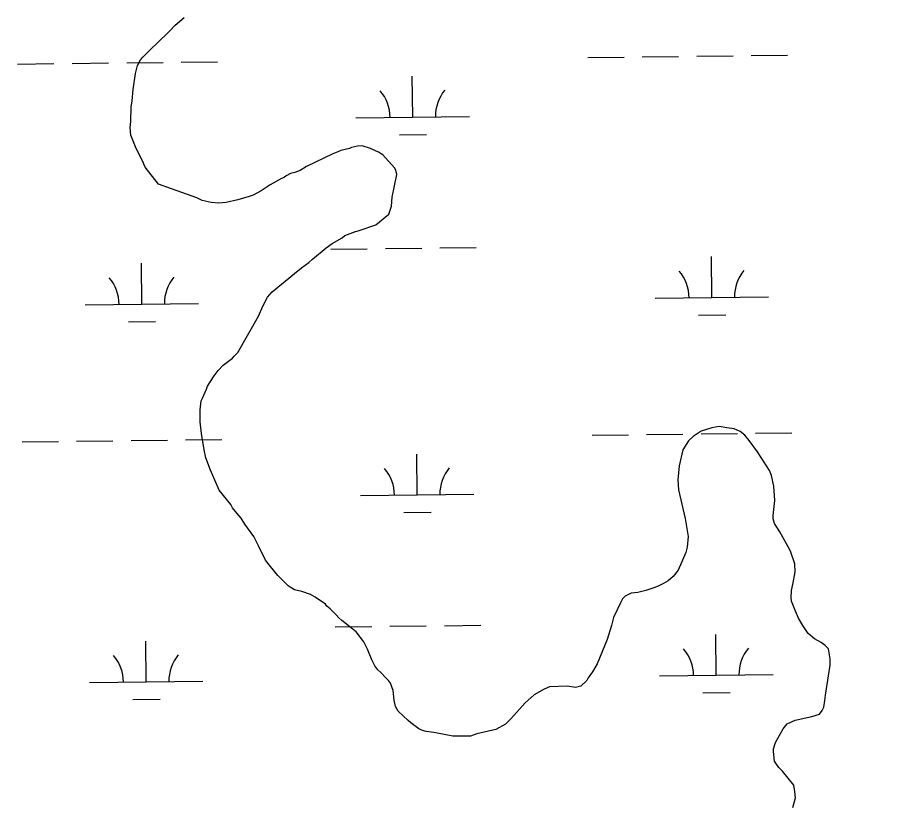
# Model space of a CAD drawing. Extents: x 3684037 to 3722149, y 433263 to 459021.
# Drawn here: x 3704949 to 3705726, y 439766 to 440462 of the extents above; entities that cross this region are included whole.
import ezdxf

# ---------------------------------------------------------------- set-up
doc = ezdxf.new("R2010")
doc.units = 0
for name, color, linetype in [('V-RIVR-EDGE', 7, 'Continuous'), ('V-SITE-VEGE', 7, 'Continuous'), ('V-WETL-SWMP', 7, 'Continuous')]:
    doc.layers.add(name, color=color, linetype=linetype)

msp = doc.modelspace()

# ---------------------------------------------------------------- linework, layer by layer
at = {"layer": 'V-RIVR-EDGE'}
msp.add_spline([(3705459.26, 448025.43), (3705478.18, 447991.02), (3705490.65, 447962.68), (3705497.89, 447946.89), (3705515.2, 447915.31), (3705550.22, 447853.76), (3705577.2, 447806.38), (3705592.09, 447777.23), (3705613.01, 447735.52), (3705627.09, 447702.74), (3705648.41, 447660.63), (3705670.94, 447613.26), (3705688.64, 447575.61), (3705703.12, 447542.82), (3705728.05, 447487.77), (3705750.16, 447433.12), (3705764.23, 447399.52), (3705787.56, 447350.54), (3705800.43, 447321.8), (3705823.77, 447277.66), (3705853.13, 447212.89), (3705867.2, 447179.7), (3705884.51, 447148.52), (3705906.22, 447095.49), (3705936, 447039.61), (3705952.47, 446996.31), (3705954.47, 446986.6), (3705964.51, 446959.07), (3705978.19, 446928.31), (3706001.93, 446883.77), (3706017.22, 446850.17), (3706031.3, 446824.25), (3706060.3, 446774.85), (3706084.87, 446736.78), (3706095.75, 446723.41), (3706096.15, 446720.17), (3706091.28, 446714.52), (3706089.66, 446713.31), (3706090.46, 446708.86), (3706096.11, 446705.61), (3706102.98, 446703.57), (3706108.63, 446696.69), (3706116.28, 446683.32), (3706129.96, 446657.01), (3706163.36, 446591.82), (3706169.39, 446575.63), (3706187.09, 446537.58), (3706212.81, 446473.62), (3706230.09, 446432.33), (3706247.4, 446398.32), (3706265.12, 446371.19), (3706278.81, 446345.27), (3706293.68, 446309.65), (3706314.59, 446262.29), (3706333.51, 446225.85), (3706356.04, 446180.1), (3706380.19, 446133.54), (3706396.28, 446102.36), (3706412.79, 446074.82), (3706429.69, 446038.79), (3706446.98, 445997.91), (3706455.38, 445962.3), (3706478.24, 445886.22), (3706492.71, 445852.22), (3706510.4, 445809.72), (3706528.1, 445771.66), (3706558.26, 445705.27), (3706582.81, 445657.09), (3706597.69, 445624.3), (3706628.26, 445558.31), (3706659.61, 445483.02), (3706677.69, 445432.84), (3706696.97, 445381.03), (3706750.05, 445262.42), (3706782.63, 445193.19), (3706806.77, 445141.78), (3706827.68, 445093.6), (3706850.97, 445029.25), (3706864.2, 444984.33), (3706871.8, 444949.54), (3706889.46, 444896.93), (3706899.9, 444865.77), (3706912.35, 444832.17), (3706928.85, 444798.16), (3706942.54, 444773.46), (3706966.27, 444725.28), (3706990.42, 444679.53), (3707016.98, 444624.47), (3707033.86, 444586.01), (3707080.51, 444481.98), (3707095.38, 444444.74), (3707112.27, 444405.07), (3707123.13, 444381.18), (3707171.39, 444273.5), (3707203.15, 444200.64), (3707218.02, 444163.8), (3707250.2, 444096.19), (3707257.43, 444074.34), (3707269.88, 444041.55), (3707288.36, 443990.56), (3707304.03, 443950.08), (3707342.97, 443837.97), (3707365.86, 443772.01), (3707378.69, 443728.71), (3707379.87, 443714.15), (3707381.06, 443702.82), (3707387.47, 443682.18), (3707398.33, 443657.08), (3707418.05, 443619.03), (3707438.98, 443578.54), (3707454.25, 443542.11), (3707473.14, 443492.73), (3707483.18, 443464.39), (3707531.06, 443368.04), (3707542.73, 443344.96), (3707550.76, 443323.91), (3707556.78, 443302.46), (3707556.76, 443297.61), (3707558.76, 443289.12), (3707568.43, 443273.32), (3707583.72, 443244.57), (3707593.78, 443221.9), (3707598.21, 443213.4), (3707609.51, 443204.88), (3707611.91, 443195.17), (3707611.87, 443180.61), (3707615.48, 443168.07), (3707621.91, 443150.26), (3707634.38, 443126.78), (3707648.07, 443102.08), (3707655.3, 443081.84), (3707660.54, 443073.33), (3707674.23, 443051.47), (3707678.64, 443034.07), (3707682.63, 443015.46), (3707689.47, 442998.45), (3707701.92, 442964.46), (3707713.96, 442928.44), (3707721.18, 442903.35), (3707726.4, 442888.78), (3707738.08, 442871.77), (3707743.71, 442857.2), (3707744.49, 442845.06), (3707747.27, 442826.05), (3707753.71, 442815.52), (3707762.98, 442801.35), (3707770.21, 442783.94), (3707772.59, 442762.1), (3707776.17, 442738.23), (3707779.76, 442720.03), (3707786.59, 442702.62), (3707805.5, 442663.35), (3707822.8, 442627.32), (3707832.03, 442599.39), (3707839.25, 442573.9), (3707845.68, 442561.35), (3707852.54, 442552.44), (3707860.19, 442541.9), (3707869.47, 442530.56), (3707886.39, 442507.87), (3707898.86, 442479.94), (3707916.14, 442434.61), (3707928.58, 442395.76), (3707943.44, 442356.5), (3707965.58, 442316.41), (3707989.73, 442269.04), (3708009.84, 442227.74), (3708024.72, 442192.53), (3708061.32, 442114.39), (3708074.2, 442088.48), (3708094.31, 442045.57), (3708116.02, 441996.58), (3708126.06, 441968.25), (3708137.69, 441927.79), (3708147.33, 441899.46), (3708157.76, 441868.3), (3708179.06, 441812.44), (3708203.96, 441746.87), (3708227.69, 441693.84), (3708249.81, 441646.07), (3708265.1, 441615.3), (3708271.52, 441595.87), (3708278.37, 441582.11), (3708308.11, 441508.44), (3708330.63, 441457.84), (3708349.91, 441405.22), (3708369.56, 441340.07), (3708384.01, 441295.55), (3708395.26, 441268.43), (3708411.76, 441234.83), (3708423.42, 441209.33), (3708441.12, 441169.65), (3708458.42, 441135.24), (3708469.27, 441110.55), (3708475.29, 441089.1), (3708486.95, 441061.57), (3708507.06, 441017.45), (3708523.54, 440978.59), (3708539.2, 440935.69), (3708564.14, 440883.06), (3708587.09, 440841.35), (3708595.14, 440826.77), (3708600.35, 440809.37), (3708606.75, 440778.22), (3708615.59, 440755.15), (3708636.86, 440692.01), (3708652.92, 440644.26), (3708673.41, 440592.04), (3708688.69, 440554.4), (3708705.96, 440506.64), (3708725.66, 440462.92), (3708743.35, 440422.44), (3708759.44, 440387.62), (3708800.05, 440293.31), (3708820.96, 440246.35), (3708835.03, 440211.54), (3708849.1, 440180.36), (3708876.06, 440124.9), (3708892.16, 440093.72), (3708912.28, 440054.85), (3708922.33, 440030.97), (3708931.96, 439999.81), (3708939.18, 439978.77), (3708948.02, 439954.08), (3708952.41, 439931.83), (3708956, 439911.6), (3708960.02, 439899.46), (3708969.65, 439870.32), (3708986.94, 439829.84), (3708999.38, 439794.22), (3709014.65, 439755.37), (3709034.75, 439705.18), (3709046.8, 439671.58), (3709063.28, 439633.13), (3709075.77, 439614.5), (3709093.1, 439592.62), (3709106, 439574.39), (3709121.71, 439548.87), (3709151.47, 439484.1), (3709171.6, 439447.25), (3709197.38, 439407.56), (3709211.05, 439376.8), (3709222.31, 439350.08), (3709240.4, 439308.79), (3709252.87, 439281.67), (3709266.15, 439254.94), (3709270.98, 439245.63), (3709296.34, 439199.88), (3709313.22, 439158.99), (3709331.31, 439114.87), (3709341.34, 439082.5), (3709360.25, 439046.46), (3709378.76, 439008.81), (3709407.72, 438944.44), (3709416.41, 438923.63)], degree=3, dxfattribs=at)
at = {"layer": 'V-SITE-VEGE'}
for p, q in [((3705087.22, 440455.13), (3705095.16, 440461.71)), ((3705070.89, 440438.69), (3705082.56, 440449.96)), ((3705082.56, 440449.96), (3705087.22, 440455.13)), ((3705058.76, 440426.95), (3705066.69, 440434.93)), ((3705066.69, 440434.93), (3705070.89, 440438.69)), ((3705054.1, 440419.44), (3705056.89, 440424.6)), ((3705056.89, 440424.6), (3705058.76, 440426.95)), ((3705052.25, 440412.41), (3705054.1, 440419.44)), ((3705050.43, 440398.36), (3705052.25, 440412.41)), ((3705049.52, 440388.53), (3705050.43, 440398.36)), ((3705048.6, 440382.91), (3705049.52, 440388.53)), ((3705048.17, 440370.27), (3705048.6, 440382.91)), ((3705047.72, 440365.11), (3705048.17, 440370.27)), ((3705048.21, 440358.09), (3705047.72, 440365.11)), ((3705052.93, 440346.41), (3705048.21, 440358.09)), ((3705242.53, 440347.49), (3705240.66, 440346.55)), ((3705247.68, 440348.44), (3705242.53, 440347.49)), ((3705251.89, 440348.92), (3705247.68, 440348.44)), ((3705259.38, 440346.61), (3705251.89, 440348.92)), ((3705058.58, 440335.66), (3705052.93, 440346.41)), ((3705226.16, 440341.82), (3705202.79, 440330.51)), ((3705229.9, 440343.23), (3705226.16, 440341.82)), ((3705233.18, 440344.65), (3705229.9, 440343.23)), ((3705240.66, 440346.55), (3705233.18, 440344.65)), ((3705266.42, 440343.35), (3705259.38, 440346.61)), ((3705270.17, 440341.03), (3705266.42, 440343.35)), ((3705280.51, 440329.35), (3705270.17, 440341.03)), ((3705060.94, 440330.05), (3705058.58, 440335.66)), ((3705072.7, 440315.1), (3705060.94, 440330.05)), ((3705188.77, 440324.38), (3705185.03, 440322.49)), ((3705192.51, 440325.32), (3705188.77, 440324.38)), ((3705197.18, 440327.21), (3705192.51, 440325.32)), ((3705202.79, 440330.51), (3705197.18, 440327.21)), ((3705278.25, 440303.6), (3705282.4, 440323.74)), ((3705281.45, 440327.48), (3705280.51, 440329.35)), ((3705282.4, 440323.74), (3705281.45, 440327.48)), ((3705180.82, 440320.14), (3705171.01, 440314.49)), ((3705183.16, 440321.08), (3705180.82, 440320.14)), ((3705185.03, 440322.49), (3705183.16, 440321.08)), ((3705083.95, 440310.93), (3705072.7, 440315.1)), ((3705102.23, 440304.43), (3705083.95, 440310.93)), ((3705163.07, 440309.31), (3705156.06, 440305.54)), ((3705171.01, 440314.49), (3705163.07, 440309.31)), ((3705106.44, 440303.04), (3705102.23, 440304.43)), ((3705111.13, 440300.72), (3705106.44, 440303.04)), ((3705119.1, 440298.87), (3705111.13, 440300.72)), ((3705142.5, 440301.29), (3705132.2, 440298.91)), ((3705152.32, 440304.13), (3705142.5, 440301.29)), ((3705156.06, 440305.54), (3705152.32, 440304.13)), ((3705277.81, 440295.64), (3705278.25, 440303.6)), ((3705125.65, 440298.42), (3705119.1, 440298.87)), ((3705132.2, 440298.91), (3705125.65, 440298.42)), ((3705275.49, 440288.61), (3705277.81, 440295.64)), ((3705263.82, 440279.21), (3705275.49, 440288.61)), ((3705248.38, 440274.01), (3705263.82, 440279.21)), ((3705234.36, 440267.88), (3705236.69, 440269.76)), ((3705236.69, 440269.76), (3705246.05, 440273.53)), ((3705246.05, 440273.53), (3705248.38, 440274.01)), ((3705220.35, 440258.94), (3705225.48, 440262.7)), ((3705225.48, 440262.7), (3705234.36, 440267.88)), ((3705208.21, 440249.07), (3705220.35, 440258.94)), ((3705198.4, 440241.54), (3705204.94, 440246.25)), ((3705204.94, 440246.25), (3705208.21, 440249.07)), ((3705192.33, 440236.38), (3705198.4, 440241.54)), ((3705172.72, 440220.39), (3705192.33, 440236.38)), ((3705164.33, 440207.73), (3705168.52, 440215.7)), ((3705168.52, 440215.7), (3705172.72, 440220.39)), ((3705160.62, 440198.82), (3705164.33, 440207.73)), ((3705142.46, 440166.93), (3705160.62, 440198.82)), ((3705131.73, 440157.53), (3705137.8, 440161.76)), ((3705137.8, 440161.76), (3705139.2, 440163.64)), ((3705139.2, 440163.64), (3705142.46, 440166.93)), ((3705125.19, 440150.95), (3705129.39, 440155.65)), ((3705129.39, 440155.65), (3705131.73, 440157.53)), ((3705115.88, 440137.35), (3705121.46, 440146.26)), ((3705121.46, 440146.26), (3705125.19, 440150.95)), ((3705114.95, 440134.54), (3705115.88, 440137.35)), ((3705111.23, 440126.57), (3705114.95, 440134.54)), ((3705109.39, 440116.26), (3705110.3, 440124.22)), ((3705110.3, 440124.22), (3705111.23, 440126.57)), ((3705109.42, 440105.96), (3705109.39, 440116.26)), ((3705110.39, 440095.67), (3705109.42, 440105.96)), ((3705559.8, 440100.4), (3705550.44, 440097.56)), ((3705566.35, 440101.83), (3705559.8, 440100.4)), ((3705572.9, 440100.44), (3705566.35, 440101.83)), ((3705579.46, 440099.53), (3705572.9, 440100.44)), ((3705584.62, 440097.21), (3705579.46, 440099.53)), ((3705112.78, 440081.16), (3705110.39, 440095.67)), ((3705543.44, 440092.86), (3705539.23, 440089.1)), ((3705550.44, 440097.56), (3705543.44, 440092.86)), ((3705588.84, 440093.94), (3705584.62, 440097.21)), ((3705592.6, 440089.27), (3705588.84, 440093.94)), ((3705539.23, 440089.1), (3705534.11, 440081.13)), ((3705600.12, 440079.47), (3705592.6, 440089.27)), ((3705114.21, 440074.15), (3705112.78, 440081.16)), ((3705534.11, 440081.13), (3705530.88, 440067.07)), ((3705610.48, 440063.11), (3705600.12, 440079.47)), ((3705118.46, 440063.39), (3705114.21, 440074.15)), ((3705530.88, 440067.07), (3705529.98, 440054.89)), ((3705126, 440045.62), (3705118.46, 440063.39)), ((3705612.37, 440058.44), (3705610.48, 440063.11)), ((3705529.98, 440054.89), (3705530.48, 440046)), ((3705614.27, 440049.08), (3705612.37, 440058.44)), ((3705136.34, 440033.02), (3705126, 440045.62)), ((3705530.48, 440046), (3705536.18, 440020.74)), ((3705615.25, 440036.45), (3705614.27, 440049.08)), ((3705613.89, 440023.33), (3705615.25, 440036.45)), ((3705137.76, 440030.22), (3705136.34, 440033.02)), ((3705141.99, 440025.08), (3705137.76, 440030.22)), ((3705145.28, 440020.88), (3705141.99, 440025.08)), ((3705148.57, 440015.74), (3705145.28, 440020.88)), ((3705536.18, 440020.74), (3705539.04, 440004.83)), ((3705613.89, 440020.52), (3705613.89, 440023.33)), ((3705614.84, 440016.31), (3705613.89, 440020.52)), ((3705156.56, 440005), (3705148.57, 440015.74)), ((3705619.55, 440008.84), (3705614.84, 440016.31)), ((3705160.81, 439996.12), (3705156.56, 440005)), ((3705539.04, 440004.83), (3705538.13, 439995.47)), ((3705627.08, 439995.75), (3705619.55, 440008.84)), ((3705166.93, 439983.96), (3705160.81, 439996.12)), ((3705536.74, 439990.78), (3705530.24, 439975.31)), ((3705538.13, 439995.47), (3705536.74, 439990.78)), ((3705628.97, 439992.02), (3705627.08, 439995.75)), ((3705632.75, 439980.79), (3705628.97, 439992.02)), ((3705171.16, 439978.36), (3705166.93, 439983.96)), ((3705177.74, 439970.42), (3705171.16, 439978.36)), ((3705530.24, 439975.31), (3705525.58, 439969.68)), ((3705631.4, 439963.94), (3705633.24, 439973.77)), ((3705633.24, 439973.77), (3705632.75, 439980.79)), ((3705186.67, 439961.56), (3705177.74, 439970.42)), ((3705521.38, 439965.92), (3705517.17, 439963.57)), ((3705525.58, 439969.68), (3705521.38, 439965.92)), ((3705188.54, 439960.16), (3705186.67, 439961.56)), ((3705192.3, 439957.83), (3705188.54, 439960.16)), ((3705508.76, 439959.79), (3705501.74, 439957.43)), ((3705512.5, 439961.21), (3705508.76, 439959.79)), ((3705517.17, 439963.57), (3705512.5, 439961.21)), ((3705630.02, 439957.38), (3705631.4, 439963.94)), ((3705198.86, 439956.45), (3705192.3, 439957.83)), ((3705206.35, 439953.66), (3705198.86, 439956.45)), ((3705210.57, 439951.33), (3705206.35, 439953.66)), ((3705219.49, 439945.28), (3705210.57, 439951.33)), ((3705483.5, 439952.22), (3705481.17, 439949.87)), ((3705488.64, 439955.04), (3705483.5, 439952.22)), ((3705494.73, 439955.53), (3705488.64, 439955.04)), ((3705501.74, 439957.43), (3705494.73, 439955.53)), ((3705629.57, 439951.29), (3705630.02, 439957.38)), ((3705630.05, 439948.01), (3705629.57, 439951.29)), ((3705220.9, 439943.41), (3705219.49, 439945.28)), ((3705223.72, 439941.08), (3705220.9, 439943.41)), ((3705479.31, 439946.59), (3705473.26, 439933.46)), ((3705481.17, 439949.87), (3705479.31, 439946.59)), ((3705633.35, 439939.13), (3705630.05, 439948.01)), ((3705228.88, 439935.95), (3705223.72, 439941.08)), ((3705231.23, 439933.14), (3705228.88, 439935.95)), ((3705636.18, 439933.05), (3705633.35, 439939.13)), ((3705234.05, 439930.81), (3705231.23, 439933.14)), ((3705246.72, 439921.02), (3705234.05, 439930.81)), ((3705473.26, 439933.46), (3705471.41, 439926.43)), ((3705639.95, 439926.51), (3705636.18, 439933.05)), ((3705253.3, 439912.15), (3705246.72, 439921.02)), ((3705471.41, 439926.43), (3705467.71, 439914.25)), ((3705644.65, 439919.5), (3705639.95, 439926.51)), ((3705650.28, 439914.84), (3705644.65, 439919.5)), ((3705256.6, 439905.6), (3705253.3, 439912.15)), ((3705467.71, 439914.25), (3705458.88, 439892.69)), ((3705655.91, 439911.58), (3705650.28, 439914.84)), ((3705659.67, 439908.78), (3705655.91, 439911.58)), ((3705260.38, 439896.25), (3705256.6, 439905.6)), ((3705662.48, 439905.98), (3705659.67, 439908.78)), ((3705663.92, 439897.1), (3705662.48, 439905.98)), ((3705263.2, 439891.11), (3705260.38, 439896.25)), ((3705663.94, 439891.48), (3705663.92, 439897.1)), ((3705265.56, 439887.38), (3705263.2, 439891.11)), ((3705458.88, 439892.69), (3705454.69, 439885.65)), ((3705662.56, 439882.11), (3705663.94, 439891.48)), ((3705268.37, 439885.04), (3705265.56, 439887.38)), ((3705272.6, 439880.38), (3705268.37, 439885.04)), ((3705450.96, 439880.49), (3705449.57, 439878.14)), ((3705454.69, 439885.65), (3705450.96, 439880.49)), ((3705659.81, 439865.25), (3705662.56, 439882.11)), ((3705274.95, 439878.04), (3705272.6, 439880.38)), ((3705276.83, 439875.71), (3705274.95, 439878.04)), ((3705279.19, 439869.16), (3705276.83, 439875.71)), ((3705432.26, 439872.94), (3705416.82, 439872.42)), ((3705439.76, 439872.02), (3705432.26, 439872.94)), ((3705444.44, 439872.98), (3705439.76, 439872.02)), ((3705449.57, 439878.14), (3705444.44, 439872.98)), ((3705280.16, 439860.74), (3705279.19, 439869.16)), ((3705403.26, 439865.35), (3705395.33, 439858.3)), ((3705412.14, 439870.53), (3705403.26, 439865.35)), ((3705416.82, 439872.42), (3705412.14, 439870.53)), ((3705659.35, 439860.56), (3705659.81, 439865.25)), ((3705281.11, 439855.12), (3705280.16, 439860.74)), ((3705395.33, 439858.3), (3705382.73, 439844.22)), ((3705658.44, 439854.48), (3705659.35, 439860.56)), ((3705283.46, 439850.92), (3705281.11, 439855.12)), ((3705292.38, 439842.99), (3705283.46, 439850.92)), ((3705654.71, 439848.38), (3705657.04, 439851.66)), ((3705657.04, 439851.66), (3705658.44, 439854.48)), ((3705294.73, 439840.66), (3705292.38, 439842.99)), ((3705382.73, 439844.22), (3705378.07, 439839.52)), ((3705626.18, 439839.86), (3705633.19, 439843.16)), ((3705633.19, 439843.16), (3705647.7, 439846.48)), ((3705647.7, 439846.48), (3705654.71, 439848.38)), ((3705299.43, 439837.4), (3705294.73, 439840.66)), ((3705301.77, 439835.53), (3705299.43, 439837.4)), ((3705305.05, 439834.14), (3705301.77, 439835.53)), ((3705308.33, 439833.21), (3705305.05, 439834.14)), ((3705369.66, 439834.81), (3705352.81, 439831.01)), ((3705378.07, 439839.52), (3705369.66, 439834.81)), ((3705617.33, 439826.26), (3705622.45, 439835.64)), ((3705622.45, 439835.64), (3705626.18, 439839.86)), ((3705314.89, 439832.29), (3705308.33, 439833.21)), ((3705331.75, 439829.07), (3705314.89, 439832.29)), ((3705347.2, 439829.12), (3705331.75, 439829.07)), ((3705352.81, 439831.01), (3705347.2, 439829.12)), ((3705615.94, 439823.44), (3705617.33, 439826.26)), ((3705614.08, 439817.82), (3705615.94, 439823.44)), ((3705614.09, 439815.48), (3705614.08, 439817.82)), ((3705615.05, 439807.05), (3705614.09, 439815.48)), ((3705616, 439805.18), (3705615.05, 439807.05)), ((3705618.82, 439801.45), (3705616, 439805.18)), ((3705622.11, 439798.18), (3705618.82, 439801.45)), ((3705631.98, 439786.04), (3705622.11, 439798.18)), ((3705632.93, 439780.43), (3705631.98, 439786.04)), ((3705633.42, 439774.81), (3705632.93, 439780.43)), ((3705631.1, 439766.38), (3705633.42, 439774.81))]:
    msp.add_line(p, q, dxfattribs=at)
at = {"layer": 'V-WETL-SWMP'}
for p, q in [((3705450.46, 440426.68), (3705482.46, 440427.06)), ((3705498.46, 440427.24), (3705530.45, 440427.62)), ((3705546.45, 440427.8), (3705578.45, 440428.17)), ((3705594.45, 440428.36), (3705626.45, 440428.73)), ((3704948.58, 440420.84), (3704980.58, 440421.22)), ((3704996.58, 440421.4), (3705028.58, 440421.78)), ((3705044.58, 440421.96), (3705076.58, 440422.33)), ((3705092.58, 440422.52), (3705124.57, 440422.89)), ((3705296.47, 440374.15), (3705296.05, 440410.14)), ((3705246.47, 440373.57), (3705346.46, 440374.73)), ((3705284.65, 440358.58), (3705308.65, 440358.86)), ((3705224.41, 440257.87), (3705256.41, 440258.24)), ((3705272.4, 440258.43), (3705304.4, 440258.8)), ((3705320.4, 440258.99), (3705352.4, 440259.36)), ((3705559.77, 440215.34), (3705559.35, 440251.34)), ((3705057.9, 440209.5), (3705057.48, 440245.5)), ((3705509.77, 440214.76), (3705609.77, 440215.92)), ((3705007.9, 440208.92), (3705107.89, 440210.08)), ((3705547.95, 440199.77), (3705571.95, 440200.05)), ((3705046.08, 440193.93), (3705070.07, 440194.21)), ((3705096.45, 440089.87), (3705128.44, 440090.24)), ((3705454.33, 440094.03), (3705486.33, 440094.4)), ((3705502.33, 440094.59), (3705534.32, 440094.96)), ((3705550.32, 440095.15), (3705582.32, 440095.52)), ((3705598.32, 440095.71), (3705630.32, 440096.08)), ((3704952.46, 440088.19), (3704984.45, 440088.56)), ((3705000.45, 440088.75), (3705032.45, 440089.12)), ((3705048.45, 440089.31), (3705080.45, 440089.68)), ((3705300.34, 440041.49), (3705299.92, 440077.49)), ((3705250.34, 440040.91), (3705350.34, 440042.08)), ((3705288.52, 440025.92), (3705312.52, 440026.2)), ((3705228.28, 439925.22), (3705260.28, 439925.59)), ((3705276.28, 439925.77), (3705308.27, 439926.15)), ((3705324.27, 439926.33), (3705356.27, 439926.71)), ((3705061.77, 439876.85), (3705061.35, 439912.84)), ((3705563.64, 439882.69), (3705563.22, 439918.68)), ((3705513.64, 439882.1), (3705613.64, 439883.27)), ((3705011.77, 439876.26), (3705111.76, 439877.43)), ((3705551.82, 439867.12), (3705575.82, 439867.4)), ((3705049.95, 439861.28), (3705073.94, 439861.56))]:
    msp.add_line(p, q, dxfattribs=at)
for centre, start, end in [((3705241.22, 440373.98), 359.89487, 41.43853), ((3705351.7, 440375.26), 139.89486, 181.43852), ((3705504.52, 440215.17), 359.89487, 41.43853), ((3705615, 440216.46), 139.89486, 181.43852), ((3705002.65, 440209.33), 359.89487, 41.43853), ((3705113.13, 440210.62), 139.89486, 181.43852), ((3705245.09, 440041.33), 359.89487, 41.43853), ((3705355.57, 440042.61), 139.89486, 181.43852), ((3705508.4, 439882.52), 359.89487, 41.43853), ((3705618.87, 439883.8), 139.89486, 181.43852), ((3705006.52, 439876.68), 359.89487, 41.43853), ((3705117, 439877.96), 139.89486, 181.43852)]:
    msp.add_arc(centre, 35.25, start, end, dxfattribs=at)

doc.saveas('drawing.dxf')
